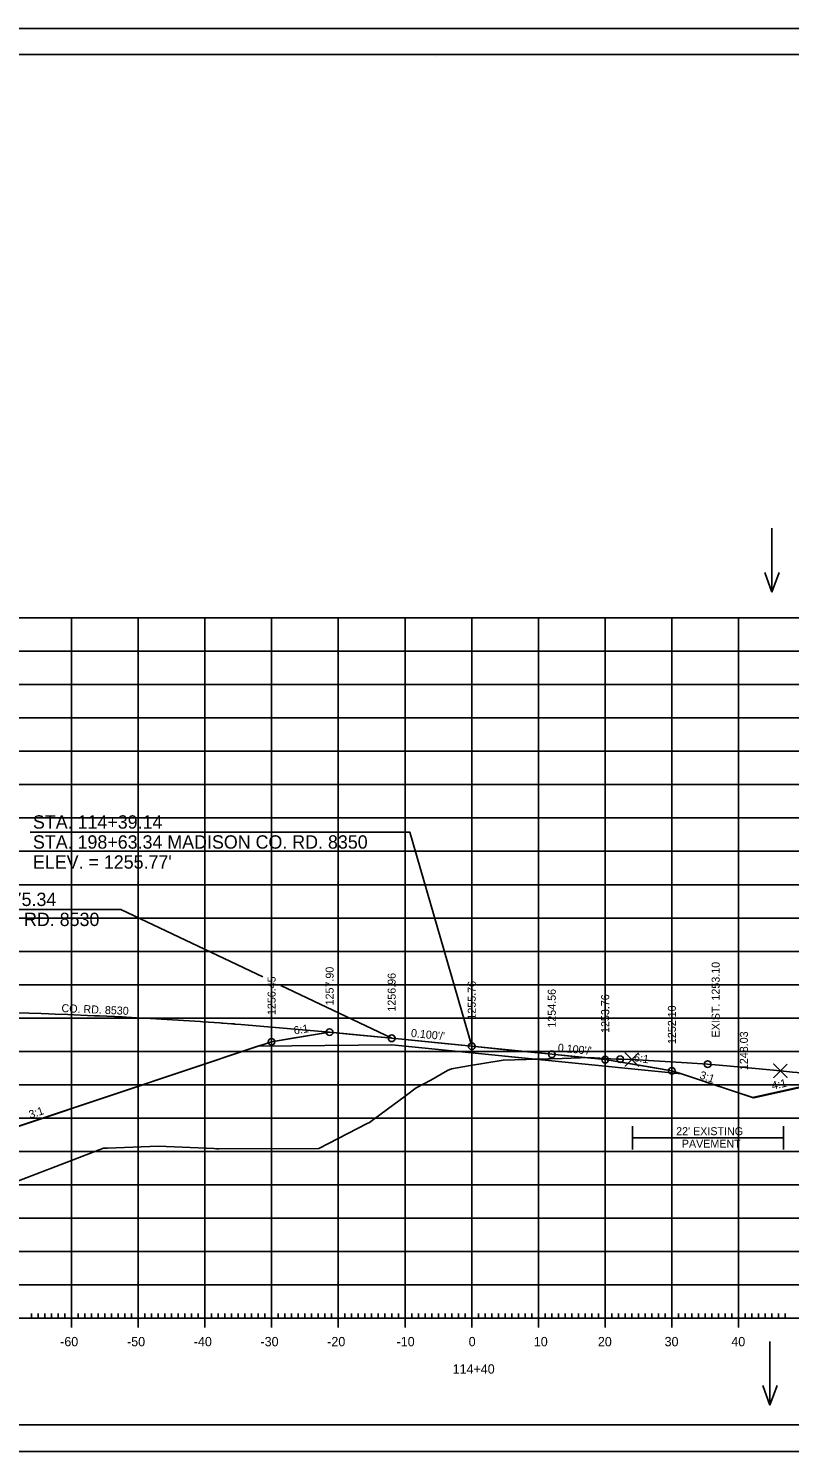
# Model space of a CAD drawing. Extents: x 1406028 to 1412453, y 321733 to 325986.
# Drawn here: x 1406523.5 to 1406637.5, y 323852.7 to 324066 of the extents above; entities that cross this region are included whole.
import ezdxf

# ---------------------------------------------------------------- set-up
doc = ezdxf.new("R2010")
doc.units = 0
for name, color, linetype in [('R_Alt Surface', 7, 'Continuous'), ('R_Axis', 7, 'Continuous'), ('R_Axis Annot', 7, 'Continuous'), ('R_Border', 7, 'Continuous'), ('R_Draft', 7, 'Continuous'), ('R_Exist Surface', 7, 'Continuous'), ('R_Fin Surface', 7, 'Continuous'), ('R_Fin Surface Annot', 7, 'Continuous'), ('R_Grid', 7, 'Continuous'), ('R_No Plot', 7, 'Continuous'), ('R_Proposed Road', 7, 'Continuous'), ('R_Water Annot', 7, 'Continuous'), ('R_Xsect Elev', 7, 'Continuous')]:
    doc.layers.add(name, color=color, linetype=linetype)

msp = doc.modelspace()

# ---------------------------------------------------------------- linework, layer by layer
at = {"layer": 'R_Alt Surface'}
msp.add_lwpolyline([(1406557.85, 323913.46), (1406577.89, 323913.66), (1406589.89, 323912.46), (1406601.89, 323911.26), (1406621.32, 323909.32)], dxfattribs=at)
at = {"layer": 'R_Axis'}
for p, q in [((1406449.89, 323872.69), (1406729.89, 323872.69)), ((1406523.89, 323872.69), (1406523.89, 323873.39)), ((1406524.89, 323872.69), (1406524.89, 323873.39)), ((1406525.89, 323872.69), (1406525.89, 323873.39)), ((1406526.89, 323872.69), (1406526.89, 323873.39)), ((1406527.89, 323872.69), (1406527.89, 323873.39)), ((1406528.89, 323872.69), (1406528.89, 323873.39)), ((1406529.89, 323871.29), (1406529.89, 323874.09)), ((1406530.89, 323872.69), (1406530.89, 323873.39)), ((1406531.89, 323872.69), (1406531.89, 323873.39)), ((1406532.89, 323872.69), (1406532.89, 323873.39)), ((1406533.89, 323872.69), (1406533.89, 323873.39)), ((1406534.89, 323872.69), (1406534.89, 323873.39)), ((1406535.89, 323872.69), (1406535.89, 323873.39)), ((1406536.89, 323872.69), (1406536.89, 323873.39)), ((1406537.89, 323872.69), (1406537.89, 323873.39)), ((1406538.89, 323872.69), (1406538.89, 323873.39)), ((1406539.89, 323871.29), (1406539.89, 323874.09)), ((1406540.89, 323872.69), (1406540.89, 323873.39)), ((1406541.89, 323872.69), (1406541.89, 323873.39)), ((1406542.89, 323872.69), (1406542.89, 323873.39)), ((1406543.89, 323872.69), (1406543.89, 323873.39)), ((1406544.89, 323872.69), (1406544.89, 323873.39)), ((1406545.89, 323872.69), (1406545.89, 323873.39)), ((1406546.89, 323872.69), (1406546.89, 323873.39)), ((1406547.89, 323872.69), (1406547.89, 323873.39)), ((1406548.89, 323872.69), (1406548.89, 323873.39)), ((1406549.89, 323871.29), (1406549.89, 323874.09)), ((1406550.89, 323872.69), (1406550.89, 323873.39)), ((1406551.89, 323872.69), (1406551.89, 323873.39)), ((1406552.89, 323872.69), (1406552.89, 323873.39)), ((1406553.89, 323872.69), (1406553.89, 323873.39)), ((1406554.89, 323872.69), (1406554.89, 323873.39)), ((1406555.89, 323872.69), (1406555.89, 323873.39)), ((1406556.89, 323872.69), (1406556.89, 323873.39)), ((1406557.89, 323872.69), (1406557.89, 323873.39)), ((1406558.89, 323872.69), (1406558.89, 323873.39)), ((1406559.89, 323871.29), (1406559.89, 323874.09)), ((1406560.89, 323872.69), (1406560.89, 323873.39)), ((1406561.89, 323872.69), (1406561.89, 323873.39)), ((1406562.89, 323872.69), (1406562.89, 323873.39)), ((1406563.89, 323872.69), (1406563.89, 323873.39)), ((1406564.89, 323872.69), (1406564.89, 323873.39)), ((1406565.89, 323872.69), (1406565.89, 323873.39)), ((1406566.89, 323872.69), (1406566.89, 323873.39)), ((1406567.89, 323872.69), (1406567.89, 323873.39)), ((1406568.89, 323872.69), (1406568.89, 323873.39)), ((1406569.89, 323871.29), (1406569.89, 323874.09)), ((1406570.89, 323872.69), (1406570.89, 323873.39)), ((1406571.89, 323872.69), (1406571.89, 323873.39)), ((1406572.89, 323872.69), (1406572.89, 323873.39)), ((1406573.89, 323872.69), (1406573.89, 323873.39)), ((1406574.89, 323872.69), (1406574.89, 323873.39)), ((1406575.89, 323872.69), (1406575.89, 323873.39)), ((1406576.89, 323872.69), (1406576.89, 323873.39)), ((1406577.89, 323872.69), (1406577.89, 323873.39)), ((1406578.89, 323872.69), (1406578.89, 323873.39)), ((1406579.89, 323871.29), (1406579.89, 323874.09)), ((1406580.89, 323872.69), (1406580.89, 323873.39)), ((1406581.89, 323872.69), (1406581.89, 323873.39)), ((1406582.89, 323872.69), (1406582.89, 323873.39)), ((1406583.89, 323872.69), (1406583.89, 323873.39)), ((1406584.89, 323872.69), (1406584.89, 323873.39)), ((1406585.89, 323872.69), (1406585.89, 323873.39)), ((1406586.89, 323872.69), (1406586.89, 323873.39)), ((1406587.89, 323872.69), (1406587.89, 323873.39)), ((1406588.89, 323872.69), (1406588.89, 323873.39)), ((1406589.89, 323871.29), (1406589.89, 323874.09)), ((1406590.89, 323872.69), (1406590.89, 323873.39)), ((1406591.89, 323872.69), (1406591.89, 323873.39)), ((1406592.89, 323872.69), (1406592.89, 323873.39)), ((1406593.89, 323872.69), (1406593.89, 323873.39)), ((1406594.89, 323872.69), (1406594.89, 323873.39)), ((1406595.89, 323872.69), (1406595.89, 323873.39)), ((1406596.89, 323872.69), (1406596.89, 323873.39)), ((1406597.89, 323872.69), (1406597.89, 323873.39)), ((1406598.89, 323872.69), (1406598.89, 323873.39)), ((1406599.89, 323871.29), (1406599.89, 323874.09)), ((1406600.89, 323872.69), (1406600.89, 323873.39)), ((1406601.89, 323872.69), (1406601.89, 323873.39)), ((1406602.89, 323872.69), (1406602.89, 323873.39)), ((1406603.89, 323872.69), (1406603.89, 323873.39)), ((1406604.89, 323872.69), (1406604.89, 323873.39)), ((1406605.89, 323872.69), (1406605.89, 323873.39)), ((1406606.89, 323872.69), (1406606.89, 323873.39)), ((1406607.89, 323872.69), (1406607.89, 323873.39)), ((1406608.89, 323872.69), (1406608.89, 323873.39)), ((1406609.89, 323871.29), (1406609.89, 323874.09)), ((1406610.89, 323872.69), (1406610.89, 323873.39)), ((1406611.89, 323872.69), (1406611.89, 323873.39)), ((1406612.89, 323872.69), (1406612.89, 323873.39)), ((1406613.89, 323872.69), (1406613.89, 323873.39)), ((1406614.89, 323872.69), (1406614.89, 323873.39)), ((1406615.89, 323872.69), (1406615.89, 323873.39)), ((1406616.89, 323872.69), (1406616.89, 323873.39)), ((1406617.89, 323872.69), (1406617.89, 323873.39)), ((1406618.89, 323872.69), (1406618.89, 323873.39)), ((1406619.89, 323871.29), (1406619.89, 323874.09)), ((1406620.89, 323872.69), (1406620.89, 323873.39)), ((1406621.89, 323872.69), (1406621.89, 323873.39)), ((1406622.89, 323872.69), (1406622.89, 323873.39)), ((1406623.89, 323872.69), (1406623.89, 323873.39)), ((1406624.89, 323872.69), (1406624.89, 323873.39)), ((1406625.89, 323872.69), (1406625.89, 323873.39)), ((1406626.89, 323872.69), (1406626.89, 323873.39)), ((1406627.89, 323872.69), (1406627.89, 323873.39)), ((1406628.89, 323872.69), (1406628.89, 323873.39)), ((1406629.89, 323871.29), (1406629.89, 323874.09)), ((1406630.89, 323872.69), (1406630.89, 323873.39)), ((1406631.89, 323872.69), (1406631.89, 323873.39)), ((1406632.89, 323872.69), (1406632.89, 323873.39)), ((1406633.89, 323872.69), (1406633.89, 323873.39)), ((1406634.89, 323872.69), (1406634.89, 323873.39)), ((1406635.89, 323872.69), (1406635.89, 323873.39)), ((1406636.89, 323872.69), (1406636.89, 323873.39))]:
    msp.add_line(p, q, dxfattribs=at)
at = {"layer": 'R_Axis Annot'}
for p, q in [((1406507.3, 323933.99), (1406537.31, 323933.99)), ((1406537.31, 323933.99), (1406558.58, 323923.86)), ((1406561.27, 323922.58), (1406577.89, 323914.66))]:
    msp.add_line(p, q, dxfattribs=at)
msp.add_lwpolyline([(1406523.72, 323945.57), (1406580.61, 323945.57), (1406589.89, 323913.46)], dxfattribs=at)
at = {"layer": 'R_Border'}
for p, q in [((1406431.89, 324062.15), (1406748.07, 324062.15)), ((1406584.41, 324061.89), (1406584.41, 324061.89)), ((1406584.41, 324061.89), (1406584.41, 324061.89)), ((1406748.07, 323856.69), (1406431.89, 323856.69))]:
    msp.add_line(p, q, dxfattribs=at)
at = {"layer": 'R_Draft'}
for p, q in [((1406614.01, 323901.47), (1406614.01, 323897.97)), ((1406636.64, 323901.47), (1406636.64, 323897.97)), ((1406614.03, 323899.75), (1406636.62, 323899.75))]:
    msp.add_line(p, q, dxfattribs=at)
at = {"layer": 'R_Exist Surface'}
msp.add_lwpolyline([(1406520.03, 323892.56), (1406532.75, 323897.43), (1406534.72, 323898.2), (1406535.32, 323898.2), (1406542.91, 323898.47), (1406551.3, 323898.12), (1406551.62, 323898.11), (1406551.96, 323898.1), (1406566.96, 323898.12), (1406574.22, 323901.9), (1406574.59, 323902.06), (1406575.17, 323902.51), (1406580.12, 323906.13), (1406581.57, 323907.21), (1406583.74, 323908.38), (1406586.27, 323909.82), (1406586.84, 323910.07), (1406589.42, 323910.53), (1406594.58, 323911.36), (1406598.05, 323911.47), (1406603.46, 323911.62), (1406607.48, 323911.76), (1406611.52, 323911.51), (1406612.14, 323911.52), (1406612.4, 323911.51), (1406613.89, 323911.49), (1406622.18, 323910.99), (1406625.25, 323910.79), (1406628.14, 323910.52), (1406636.16, 323909.8), (1406637.97, 323909.6)], dxfattribs=at)
at = {"layer": 'R_Fin Surface'}
for points in [[(1406521.9, 323918.46), (1406523.51, 323918.41), (1406523.52, 323918.41), (1406523.53, 323918.41), (1406525.33, 323918.36), (1406526.46, 323918.32), (1406527.46, 323918.29), (1406529.37, 323918.22), (1406530.24, 323918.18), (1406532.28, 323918.1), (1406533.36, 323918.05), (1406533.73, 323918.04), (1406534.08, 323918.02), (1406535.18, 323917.97), (1406537.49, 323917.86), (1406538.07, 323917.83), (1406540.46, 323917.7), (1406540.95, 323917.68), (1406543.41, 323917.54), (1406543.83, 323917.51), (1406543.83, 323917.51), (1406543.83, 323917.51), (1406544.23, 323917.49), (1406546.7, 323917.34), (1406549.25, 323917.17), (1406549.57, 323917.15), (1406552.15, 323916.96), (1406552.43, 323916.94), (1406552.58, 323916.93), (1406553.88, 323916.84), (1406553.92, 323916.83), (1406554.27, 323916.81), (1406554.36, 323916.8), (1406555.28, 323916.73), (1406568.59, 323915.59)], [(1406491.5, 323891.34), (1406536.78, 323906.43), (1406557.85, 323913.46), (1406558.7, 323913.74), (1406559.89, 323914.14), (1406562.75, 323914.62), (1406568.59, 323915.59), (1406572.01, 323915.25), (1406577.89, 323914.66), (1406585.81, 323913.87), (1406589.89, 323913.46), (1406594.1, 323913.04), (1406601.89, 323912.26), (1406604.69, 323911.98), (1406609.89, 323911.46), (1406616.48, 323910.36), (1406619.89, 323909.79), (1406620.39, 323909.63), (1406621.32, 323909.32), (1406625.09, 323908.06), (1406631.97, 323905.77), (1406639.84, 323907.51)], [(1406568.59, 323915.59), (1406577.89, 323914.66), (1406589.89, 323913.46), (1406601.89, 323912.26), (1406609.89, 323911.46)]]:
    msp.add_lwpolyline(points, dxfattribs=at)
at = {"layer": 'R_Grid'}
for p, q in [((1406449.89, 323977.69), (1406729.89, 323977.69)), ((1406529.89, 323872.69), (1406529.89, 323977.69)), ((1406539.89, 323872.69), (1406539.89, 323977.69)), ((1406549.89, 323872.69), (1406549.89, 323977.69)), ((1406559.89, 323872.69), (1406559.89, 323977.69)), ((1406569.89, 323872.69), (1406569.89, 323977.69)), ((1406579.89, 323872.69), (1406579.89, 323977.69)), ((1406589.89, 323872.69), (1406589.89, 323977.69)), ((1406599.89, 323872.69), (1406599.89, 323977.69)), ((1406609.89, 323872.69), (1406609.89, 323977.69)), ((1406619.89, 323872.69), (1406619.89, 323977.69)), ((1406629.89, 323872.69), (1406629.89, 323977.69)), ((1406449.89, 323972.69), (1406729.89, 323972.69)), ((1406449.89, 323967.69), (1406729.89, 323967.69)), ((1406449.89, 323962.69), (1406729.89, 323962.69)), ((1406449.89, 323957.69), (1406729.89, 323957.69)), ((1406449.89, 323952.69), (1406729.89, 323952.69)), ((1406449.89, 323947.69), (1406729.89, 323947.69)), ((1406449.89, 323942.69), (1406729.89, 323942.69)), ((1406449.89, 323937.69), (1406729.89, 323937.69)), ((1406449.89, 323932.69), (1406729.89, 323932.69)), ((1406449.89, 323927.69), (1406729.89, 323927.69)), ((1406449.89, 323922.69), (1406729.89, 323922.69)), ((1406449.89, 323917.69), (1406729.89, 323917.69)), ((1406449.89, 323912.69), (1406729.89, 323912.69)), ((1406449.89, 323907.69), (1406729.89, 323907.69)), ((1406449.89, 323902.69), (1406729.89, 323902.69)), ((1406449.89, 323897.69), (1406729.89, 323897.69)), ((1406449.89, 323892.69), (1406729.89, 323892.69)), ((1406449.89, 323887.69), (1406729.89, 323887.69)), ((1406449.89, 323882.69), (1406729.89, 323882.69)), ((1406449.89, 323877.69), (1406729.89, 323877.69)), ((1406449.89, 323872.69), (1406729.89, 323872.69))]:
    msp.add_line(p, q, dxfattribs=at)
at = {"layer": 'R_No Plot'}
for p, q in [((1406419.49, 324066.05), (1406752.82, 324066.05)), ((1406419.49, 323852.71), (1406752.82, 323852.71))]:
    msp.add_line(p, q, dxfattribs=at)
for points in [[(1406419.48, 324066.05), (1406752.82, 324066.05), (1406752.82, 323852.71), (1406419.48, 323852.71)], [(1406665.81, 324062.15), (1406685.43, 324062.15), (1406685.43, 324052.27), (1406701.54, 324052.27), (1406724.74, 324052.27), (1406724.74, 324027.94), (1406748.07, 324027.94), (1406748.07, 323856.69), (1406431.89, 323856.69), (1406431.89, 324062.15)], [(1406599.37, 323911.51), (1406603.46, 323911.62), (1406607.48, 323911.76), (1406611.52, 323911.51), (1406612.14, 323911.52), (1406612.4, 323911.51), (1406613.89, 323911.49), (1406622.18, 323910.99), (1406625.25, 323910.79), (1406628.14, 323910.52), (1406636.16, 323909.8), (1406637.97, 323909.6), (1406638.67, 323909.52), (1406640.49, 323909.19), (1406644.07, 323908.43), (1406640.95, 323907.7), (1406632.17, 323905.72), (1406625.5, 323907.93), (1406624.33, 323908.32), (1406621.33, 323909.32), (1406601.9, 323911.26)]]:
    msp.add_lwpolyline(points, close=True, dxfattribs=at)
for points in [[(1406520.03, 323892.56), (1406532.75, 323897.43), (1406534.72, 323898.2), (1406535.32, 323898.2), (1406542.91, 323898.47), (1406551.3, 323898.12), (1406551.62, 323898.11), (1406551.96, 323898.1), (1406566.96, 323898.12), (1406574.22, 323901.9), (1406574.59, 323902.06), (1406575.17, 323902.51), (1406580.12, 323906.13), (1406581.57, 323907.21), (1406583.74, 323908.38), (1406586.27, 323909.82), (1406586.84, 323910.07), (1406589.42, 323910.53), (1406594.58, 323911.36), (1406598.05, 323911.47), (1406599.37, 323911.51), (1406589.9, 323912.46), (1406577.9, 323913.66), (1406557.86, 323913.46), (1406512.15, 323898.21)], [(1406613.89, 323911.49), (1406612.89, 323912.49), (1406613.89, 323911.49), (1406612.89, 323910.49), (1406613.89, 323911.49), (1406614.89, 323910.49), (1406613.89, 323911.49), (1406614.89, 323912.49)], [(1406636.16, 323909.8), (1406635.16, 323910.8), (1406636.16, 323909.8), (1406635.16, 323908.8), (1406636.16, 323909.8), (1406637.16, 323908.8), (1406636.16, 323909.8), (1406637.16, 323910.8)]]:
    msp.add_lwpolyline(points, dxfattribs=at)
for centre in [(1406568.59, 323915.59), (1406568.59, 323915.59), (1406577.89, 323914.66), (1406559.89, 323914.14), (1406589.89, 323913.46), (1406601.89, 323912.26), (1406609.89, 323911.46), (1406612.14, 323911.52), (1406625.25, 323910.79), (1406619.89, 323909.79)]:
    msp.add_circle(centre, 0.5, dxfattribs=at)
at = {"layer": 'R_Proposed Road'}
for points in [[(1406568.59, 323915.59), (1406559.89, 323914.14)], [(1406609.89, 323911.46), (1406619.89, 323909.79)]]:
    msp.add_lwpolyline(points, dxfattribs=at)
at = {"layer": 'R_Water Annot'}
for p, q in [((1406634.89, 323991.14), (1406634.89, 323981.56)), ((1406634.89, 323981.56), (1406633.82, 323984.49)), ((1406634.89, 323981.56), (1406635.96, 323984.49)), ((1406634.59, 323869.23), (1406634.59, 323859.66)), ((1406634.59, 323859.66), (1406633.52, 323862.59)), ((1406634.59, 323859.66), (1406635.65, 323862.59))]:
    msp.add_line(p, q, dxfattribs=at)

# ---------------------------------------------------------------- texts
at = {"layer": 'R_Axis Annot'}
for s, p in [('-60', (1406528.2, 323868.49)), ('-50', (1406538.23, 323868.49)), ('-40', (1406548.23, 323868.49)), ('-30', (1406558.23, 323868.49)), ('-20', (1406568.23, 323868.49)), ('-10', (1406578.63, 323868.49)), ('0', (1406589.43, 323868.49)), ('10', (1406599.2, 323868.49)), ('20', (1406608.8, 323868.49)), ('30', (1406618.8, 323868.49)), ('40', (1406628.8, 323868.49)), ('114+40', (1406587.03, 323864.39))]:
    msp.add_text(s, height=1.4, dxfattribs=at).set_placement(p)
at = {"layer": 'R_Draft'}
for s, height, p in [('STA. 114+39.14', 2, (1406524.12, 323946.09)), ('STA. 198+63.34 MADISON CO. RD. 8350', 2, (1406524.12, 323943.09)), ("ELEV. = 1255.77'", 2, (1406524.12, 323940.09)), ('STA. 198+75.34', 2, (1406508.22, 323934.49)), ('BEGIN CO. RD. 8530', 2, (1406508.22, 323931.49)), ("22' EXISTING ", 1.2, (1406620.53, 323900.13)), ('PAVEMENT', 1.2, (1406621.38, 323898.26))]:
    msp.add_text(s, height=height, dxfattribs=at).set_placement(p)
at = {"layer": 'R_Fin Surface Annot'}
for s, rotation, p in [('1256.45', 90, (1406560.49, 323918.14)), ('1257.90', 90, (1406569.19, 323919.59)), ('1256.96', 90, (1406578.49, 323918.66)), ('1255.76', 90, (1406590.49, 323917.46)), ('1254.56', 90, (1406602.49, 323916.26)), ('1253.76', 90, (1406610.49, 323915.46)), ('CO. RD. 8530', 357.5868, (1406528.38, 323918.59)), ('1252.10', 90, (1406620.49, 323913.79)), ('6:1', 9.4638, (1406563.31, 323915.22)), ("0.100'/'", 354.2894, (1406580.74, 323914.88)), ('1248.03', 90, (1406631.28, 323909.89)), ("0.100'/'", 354.2894, (1406602.74, 323912.68)), ('6:1', 350.5357, (1406614.13, 323911.26)), ('3:1', 341.5668, (1406623.95, 323908.66)), ('4:1', 12.4632, (1406634.99, 323906.95)), ('3:1', 18.4385, (1406523.73, 323902.61))]:
    msp.add_text(s, height=1.2, rotation=rotation, dxfattribs=at).set_placement(p)
at = {"layer": 'R_No Plot'}
for p in [(1406594.54, 323911.31), (1406607.44, 323911.71), (1406583.69, 323908.33), (1406586.8, 323910.02), (1406580.08, 323906.08), (1406574.55, 323902.01), (1406534.68, 323898.15), (1406542.86, 323898.42), (1406551.58, 323898.06), (1406566.91, 323898.07)]:
    msp.add_text('+', height=0.1, dxfattribs=at).set_placement(p)
at = {"layer": 'R_Xsect Elev'}
msp.add_text('EXIST. 1253.10', height=1.2, rotation=90, dxfattribs=at).set_placement((1406627.05, 323914.79))

doc.saveas('drawing.dxf')
